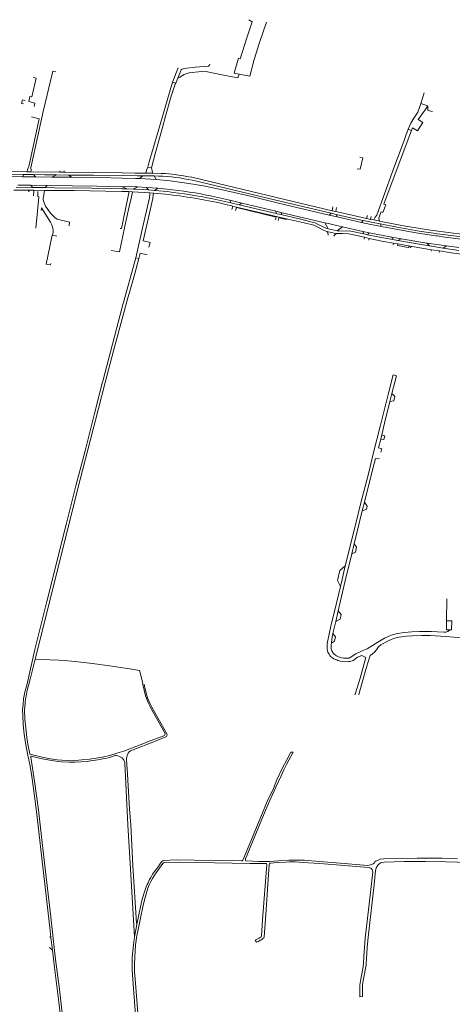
# Model space of a CAD drawing. Extents: x 145000 to 155000, y 457500 to 470000.
# Tile 394 of 548: x 151181 to 151587, y 462831 to 463758. Entities that reach past the tile are written whole.
import ezdxf

# ---------------------------------------------------------------- set-up
doc = ezdxf.new("R2010")
doc.units = 0
doc.header["$LTSCALE"] = 0.2
doc.header["$MEASUREMENT"] = 0
doc.layers.add('kant verharding', color=252, linetype='Continuous', lineweight=0)

msp = doc.modelspace()

# ---------------------------------------------------------------- linework, layer by layer
at = {"layer": 'kant verharding', "lineweight": 0}
for p, q in [((151324.44, 463698.99), (151329.74, 463712.42)), ((151329.21, 463702.64), (151332.43, 463710.55)), ((151192.14, 463685.21), (151196.15, 463702.56)), ((151193.43, 463703.19), (151196.15, 463702.56)), ((151327.34, 463698.01), (151329.21, 463702.64)), ((151558.01, 463678.77), (151561.03, 463689.06)), ((151201.07, 463664.08), (151202.66, 463671.25)), ((151558.01, 463678.77), (151564.41, 463676.65)), ((151189.61, 463620.79), (151199.05, 463664.49)), ((151199.05, 463664.49), (151191.61, 463666.35)), ((151548.95, 463653.56), (151546.11, 463654.84)), ((151304.7, 463618.18), (151308.29, 463632.73)), ((151187.48, 463614.63), (151187.91, 463615.87)), ((151191.09, 463614.6), (151187.48, 463614.63)), ((151188.05, 463616.3), (151187.91, 463615.87)), ((151189.61, 463620.79), (151188.05, 463616.3)), ((151191.3, 463616.05), (151190.99, 463618.47)), ((151191.09, 463614.6), (151191.34, 463615.75)), ((151218.36, 463614.29), (151191.09, 463614.6)), ((151191.34, 463615.75), (151191.3, 463616.05)), ((151218.36, 463614.29), (151218.38, 463615.48)), ((151222.26, 463614.23), (151222.34, 463615.47)), ((151298.85, 463613.4), (151299.72, 463615.61)), ((151299.72, 463615.61), (151299.98, 463616.26)), ((151304.7, 463618.18), (151304.96, 463616.75)), ((151304.96, 463616.75), (151305.08, 463616.08)), ((151305.08, 463616.08), (151305.57, 463613.33)), ((151183.15, 463609.98), (151184.35, 463612.13)), ((151183.15, 463609.98), (151195.58, 463609.81)), ((151193.61, 463612.01), (151195.58, 463609.81)), ((151195.58, 463609.81), (151210.88, 463609.67)), ((151210.88, 463609.67), (151215.38, 463611.72)), ((151210.88, 463609.67), (151229.42, 463609.44)), ((151215.38, 463611.72), (151226.69, 463611.52)), ((151222.26, 463614.23), (151218.36, 463614.29)), ((151226.69, 463611.52), (151229.42, 463609.44)), ((151296.4, 463610.8), (151293.25, 463608.28)), ((151293.25, 463608.28), (151309.09, 463607.47)), ((151305.57, 463613.33), (151298.85, 463613.4)), ((151306.93, 463610.7), (151309.09, 463607.47)), ((151311.24, 463610.61), (151306.93, 463610.7)), ((151188.81, 463597.24), (151175.1, 463597.34)), ((151177.21, 463600.03), (151192.52, 463599.95)), ((151191.01, 463601.93), (151178.85, 463601.92)), ((151188.8, 463596.2), (151188.81, 463597.24)), ((151189.68, 463597.23), (151188.81, 463597.24)), ((151189.68, 463597.23), (151189.67, 463596.19)), ((151193.9, 463597.2), (151189.68, 463597.23)), ((151192.52, 463599.95), (151191.01, 463601.93)), ((151206.55, 463601.75), (151191.01, 463601.93)), ((151192.52, 463599.95), (151192.61, 463599.95)), ((151204.63, 463599.67), (151192.61, 463599.95)), ((151193.85, 463596.14), (151193.66, 463592.01)), ((151193.9, 463597.2), (151193.85, 463596.14)), ((151203.99, 463597.08), (151193.9, 463597.2)), ((151203.99, 463597.08), (151203.73, 463595.5)), ((151204.63, 463599.67), (151206.55, 463601.75)), ((151213.63, 463599.58), (151204.63, 463599.67)), ((151276.65, 463600.88), (151206.55, 463601.75)), ((151283.31, 463595.95), (151276.57, 463596.09)), ((151281.37, 463598.57), (151276.65, 463600.88)), ((151281.37, 463598.57), (151287.57, 463598.36)), ((151283.31, 463595.95), (151283.13, 463594.49)), ((151286.8, 463595.71), (151283.31, 463595.95)), ((151291.45, 463600.34), (151287.57, 463598.36)), ((151287.57, 463598.36), (151301.6, 463597.63)), ((151299.95, 463599.72), (151291.45, 463600.34)), ((151301.6, 463597.63), (151299.95, 463599.72)), ((151299.95, 463599.72), (151310.54, 463599.05)), ((151310.54, 463599.05), (151307.4, 463597.09)), ((151319.53, 463595.89), (151307.4, 463597.09)), ((151310.54, 463599.05), (151319.08, 463598.39)), ((151203.25, 463592.63), (151202.76, 463589.72)), ((151203.73, 463595.5), (151203.25, 463592.63)), ((151282.75, 463591.57), (151277.77, 463568.73)), ((151283.13, 463594.49), (151282.75, 463591.57)), ((151285.87, 463591.01), (151283.62, 463582)), ((151286.51, 463594.21), (151285.87, 463591.01)), ((151286.8, 463595.71), (151286.51, 463594.21)), ((151303.13, 463594.88), (151286.8, 463595.71)), ((151295.8, 463560.42), (151302.65, 463590.16)), ((151302.95, 463593.1), (151302.65, 463590.16)), ((151303.13, 463594.88), (151302.95, 463593.1)), ((151306.52, 463594.54), (151303.13, 463594.88)), ((151305.85, 463589.66), (151305.81, 463589.38)), ((151306.28, 463592.78), (151305.85, 463589.66)), ((151306.52, 463594.54), (151306.28, 463592.78)), ((151317.66, 463593.51), (151306.52, 463594.54)), ((151361.39, 463591.66), (151378.27, 463587.74)), ((151379.29, 463585.42), (151362.24, 463589.22)), ((151379.29, 463585.42), (151378.27, 463587.74)), ((151389.61, 463585.04), (151378.27, 463587.74)), ((151381.21, 463582.16), (151372.05, 463584.51)), ((151380.04, 463579.01), (151381.21, 463582.16)), ((151384.67, 463581.32), (151381.21, 463582.16)), ((151384.52, 463580.87), (151383.58, 463578.06)), ((151384.67, 463581.32), (151384.52, 463580.87)), ((151387.1, 463583.54), (151389.61, 463585.04)), ((151387.1, 463583.54), (151421.82, 463575.27)), ((151421.43, 463577.46), (151389.61, 463585.04)), ((151421.43, 463577.46), (151421.82, 463575.27)), ((151427.6, 463576.02), (151421.43, 463577.46)), ((151474.43, 463577.97), (151475.22, 463581.59)), ((151474.43, 463577.97), (151477.87, 463577.17)), ((151477.87, 463577.17), (151478.6, 463581.04)), ((151426.22, 463574.28), (151427.6, 463576.02)), ((151426.22, 463574.28), (151444.71, 463569.93)), ((151467.53, 463566.62), (151427.6, 463576.02)), ((151432.88, 463570.01), (151431.52, 463570.33)), ((151432.88, 463570.01), (151444.23, 463567.43)), ((151444.71, 463569.93), (151445.06, 463569.85)), ((151473.66, 463575.58), (151471.7, 463573.85)), ((151479.06, 463572.14), (151471.7, 463573.85)), ((151473.66, 463575.58), (151478.24, 463574.45)), ((151478.24, 463574.45), (151479.06, 463572.14)), ((151502.09, 463567), (151479.06, 463572.14)), ((151503.68, 463568.79), (151502.09, 463567)), ((151506.78, 463570.54), (151507.76, 463573.43)), ((151506.78, 463570.54), (151510.55, 463569.71)), ((151510.55, 463569.71), (151511.11, 463572.6)), ((151510.55, 463569.71), (151513.53, 463569.33)), ((151513.53, 463569.33), (151514.8, 463571.93)), ((151513.53, 463569.33), (151518.17, 463568.33)), ((151514.8, 463571.93), (151516.49, 463573.9)), ((151518.17, 463568.33), (151518.91, 463568.19)), ((151518.5, 463571.33), (151518.99, 463572.88)), ((151518.99, 463572.88), (151519.28, 463573.82)), ((151295.8, 463560.42), (151289.71, 463533.76)), ((151470.83, 463560.85), (151467.53, 463566.62)), ((151470.83, 463560.85), (151479.11, 463558.94)), ((151479.11, 463558.94), (151484.33, 463562.72)), ((151503.18, 463558.41), (151484.33, 463562.72)), ((151519.57, 463565.51), (151520.77, 463563.07)), ((151211.6, 463554.98), (151215.51, 463554.09)), ((151503.18, 463558.41), (151504.21, 463556.05)), ((151509.19, 463557.18), (151503.18, 463558.41)), ((151504.21, 463556.05), (151507.71, 463555.39)), ((151504.81, 463552.95), (151504.68, 463551.17)), ((151509.14, 463551.96), (151504.81, 463552.95)), ((151509.19, 463557.18), (151507.71, 463555.39)), ((151509.14, 463551.96), (151508.98, 463550.28)), ((151530.5, 463553.1), (151509.19, 463557.18)), ((151530.5, 463553.1), (151531.58, 463550.82)), ((151539.29, 463551.46), (151530.5, 463553.1)), ((151531.58, 463550.82), (151536.39, 463550.04)), ((151536.39, 463550.04), (151539.29, 463551.46)), ((151563.5, 463547.52), (151539.29, 463551.46)), ((151580.51, 463553.2), (151573.1, 463554.22)), ((151303.3, 463548.06), (151302.06, 463543.55)), ((151532.01, 463545.92), (151532.16, 463547.51)), ((151536.33, 463546.68), (151532.16, 463547.51)), ((151536.33, 463546.68), (151536.07, 463545.22)), ((151536.07, 463545.22), (151545.82, 463543.45)), ((151547.79, 463544.68), (151536.33, 463546.68)), ((151545.82, 463543.45), (151547.79, 463544.68)), ((151549.61, 463544.32), (151547.78, 463543.22)), ((151549.61, 463544.32), (151547.79, 463544.68)), ((151567.83, 463541.28), (151549.61, 463544.32)), ((151566.11, 463544.79), (151563.5, 463547.52)), ((151582.15, 463544.8), (151563.5, 463547.52)), ((151566.11, 463544.79), (151578.97, 463542.8)), ((151567.83, 463541.28), (151567.57, 463539.97)), ((151575.49, 463540.07), (151567.83, 463541.28)), ((151578.97, 463542.8), (151582.15, 463544.8)), ((151578.97, 463542.8), (151593.66, 463540.6)), ((151593.67, 463543.33), (151582.15, 463544.8)), ((151289.71, 463533.76), (151292.76, 463533.07)), ((151575.49, 463540.07), (151575.09, 463538.49)), ((151530.72, 463405.94), (151528.77, 463398.29)), ((151521.2, 463367.03), (151520.23, 463362.91)), ((151504.86, 463303.54), (151502.82, 463295.51)), ((151492.92, 463254.95), (151495.27, 463264.43)), ((151582.05, 463191.86), (151582.21, 463212.66)), ((151477.84, 463191.28), (151480.23, 463201.44)), ((151475.21, 463180.18), (151477.84, 463191.28)), ((151496.41, 463124), (151495.88, 463122.3)), ((151499.91, 463124), (151499.49, 463122.43)), ((151435.54, 463068.2), (151437.89, 463068.3)), ((151291.1, 462907.59), (151288.53, 462894.48)), ((151208.79, 462894.48), (151210.03, 462893.87)), ((151211.4, 462881.9), (151210.03, 462893.87)), ((151208.53, 462884.57), (151211.4, 462881.9))]:
    msp.add_line(p, q, dxfattribs=at)
at = {"layer": 'kant verharding', "lineweight": 0, "flags": 128}
for points in [[(151386.92, 463706.46), (151382.17, 463707.28), (151386.55, 463721.39), (151388.07, 463720.92), (151394.39, 463740.69), (151399.4, 463755.71), (151396.06, 463757.75)], [(151412.83, 463755.36), (151406.3, 463736.28), (151401.23, 463720.39), (151397.02, 463704.47), (151386.92, 463706.46)], [(151202.66, 463671.25), (151211.76, 463709.39), (151214.54, 463708.73)], [(151386.92, 463706.46), (151385.8, 463702.98), (151369.17, 463706.15), (151354.31, 463709.38), (151339.86, 463707.76), (151336.93, 463706.91), (151335.16, 463706.15), (151333.76, 463705.38), (151331.11, 463703.52), (151330.01, 463702.97), (151329.21, 463702.64)], [(151332.43, 463710.55), (151333.33, 463711.05), (151335.25, 463711.73), (151345.58, 463712.92), (151358.25, 463714.14), (151358.65, 463714.42), (151359.15, 463714.85), (151359.38, 463715.8)], [(151301.19, 463618.88), (151302.45, 463623.92), (151310.46, 463651.7), (151324.44, 463698.99), (151327.34, 463698.01), (151326.97, 463697.11), (151323.16, 463685.65), (151317.89, 463666.87), (151314.93, 463656.21), (151308.29, 463632.73)], [(151185.56, 463682.07), (151185.46, 463681.68), (151183.39, 463682.26), (151182.4, 463678.91), (151184.15, 463678.5)], [(151194.13, 463676.15), (151194.91, 463679.05), (151189.09, 463680.68), (151190.24, 463685.57), (151192.14, 463685.21)], [(151546.11, 463654.84), (151548.56, 463660.23), (151551.4, 463664.94), (151554.93, 463670.8), (151556.28, 463674.29), (151558.01, 463678.77)], [(151548.95, 463653.56), (151550.1, 463655.94), (151554.59, 463653.13), (151559.67, 463661.07), (151555.35, 463663.69), (151557.85, 463667.24), (151558.79, 463668.5), (151560.01, 463670.3), (151561.19, 463672.01), (151564.41, 463676.65), (151564.49, 463672.43), (151568.71, 463671.28)], [(151190.99, 463618.47), (151197.62, 463648.58), (151201.07, 463664.08)], [(151516.49, 463573.9), (151530.83, 463613.91), (151542.42, 463645.04), (151544.19, 463649.56), (151545.84, 463654.34), (151546.11, 463654.84)], [(151519.28, 463573.82), (151520.42, 463576.78), (151522.08, 463576.15), (151524.87, 463583.51), (151523.2, 463584.12), (151540.41, 463630.34), (151547.4, 463649.27), (151548.95, 463653.56)], [(151498.14, 463617.48), (151500.9, 463616.96), (151503.43, 463627.72), (151500.56, 463628.36)], [(151110.69, 463615.68), (151126.99, 463615.51), (151133.1, 463615.7), (151143.2, 463615.54), (151148.78, 463615.26), (151168.04, 463615), (151187.48, 463614.63)], [(151299.98, 463616.26), (151301.03, 463618.91), (151301.19, 463618.88)], [(151301.19, 463618.88), (151304.69, 463618.23), (151304.7, 463618.18)], [(151137.92, 463612.84), (151148.77, 463612.73), (151166.27, 463612.49), (151184.35, 463612.13)], [(151183.15, 463609.98), (151157.74, 463610.21), (151150.85, 463610.37), (151139.91, 463611.19), (151139.75, 463611.19)], [(151193.61, 463612.01), (151186.09, 463612.1), (151184.35, 463612.13)], [(151215.38, 463611.72), (151204.38, 463611.88), (151193.61, 463612.01)], [(151276.99, 463613.56), (151249.86, 463613.89), (151223.48, 463614.13), (151222.26, 463614.23)], [(151276.99, 463611.1), (151249.96, 463611.4), (151226.69, 463611.52)], [(151229.42, 463609.44), (151255.84, 463609.13), (151276.84, 463608.68)], [(151276.84, 463608.68), (151289.64, 463608.4), (151292.83, 463608.31), (151293.25, 463608.28)], [(151298.85, 463613.4), (151288.85, 463613.42), (151276.99, 463613.56)], [(151296.4, 463610.8), (151291.11, 463610.94), (151276.99, 463611.1)], [(151306.93, 463610.7), (151305.18, 463610.73), (151297.96, 463610.76), (151296.4, 463610.8)], [(151305.57, 463613.33), (151313.54, 463613.13), (151317.67, 463612.91)], [(151471.7, 463573.85), (151423.86, 463585.18), (151400.08, 463590.91), (151375.56, 463596.7), (151353.46, 463601.43), (151339.6, 463603.69), (151322.03, 463606.04), (151309.28, 463607.46), (151309.09, 463607.47)], [(151342.35, 463609.41), (151351.73, 463607.27), (151381.82, 463600.04), (151422.08, 463590.47), (151474.43, 463577.97)], [(151473.66, 463575.58), (151458.82, 463579.06), (151420.29, 463588.28), (151343.12, 463606.57)], [(151197.67, 463595.96), (151197.69, 463591.26), (151198.52, 463590.9), (151197.27, 463577.6), (151195.74, 463561.63)], [(151276.57, 463596.09), (151261.29, 463596.41), (151231.75, 463596.83), (151203.99, 463597.08)], [(151213.63, 463599.58), (151248.41, 463599.18), (151267.3, 463598.88), (151276.61, 463598.68)], [(151276.61, 463598.68), (151280.96, 463598.59), (151281.37, 463598.57)], [(151276.65, 463600.88), (151291.3, 463600.35), (151291.45, 463600.34)], [(151301.6, 463597.63), (151301.75, 463597.62), (151307.4, 463597.09)], [(151202.76, 463589.72), (151202.8, 463588.33), (151203.12, 463587.27), (151203.29, 463586.37), (151204, 463584.47), (151204.96, 463582.23), (151206.59, 463579.9), (151209.61, 463575.75), (151213.53, 463571.5), (151215.92, 463569.96), (151227.51, 463567.16), (151227.18, 463563.84)], [(151305.81, 463589.38), (151296.62, 463549.63), (151303.3, 463548.06)], [(151200.77, 463578.25), (151201.12, 463580.68), (151209.5, 463567.17), (151210.37, 463565.34), (151211.55, 463562.66), (151211.91, 463561.33), (151212.05, 463559.88), (151211.96, 463557.9), (151211.6, 463554.98)], [(151266.68, 463540.53), (151274.47, 463539.26), (151279.28, 463561.87), (151283.62, 463582)], [(151387.1, 463583.54), (151385.69, 463583.87), (151380.4, 463585.17), (151379.29, 463585.42)], [(151421.09, 463569.4), (151421.72, 463571.89), (151384.52, 463580.87)], [(151431.52, 463570.33), (151428.57, 463570.82), (151384.67, 463581.32)], [(151277.77, 463568.73), (151276.22, 463561.09), (151275.24, 463561.32)], [(151426.22, 463574.28), (151424.84, 463574.61), (151422.54, 463575.1), (151421.82, 463575.27)], [(151431.52, 463570.33), (151431.6, 463569.66), (151424.42, 463571.32), (151423.66, 463568.84)], [(151445.06, 463569.85), (151453.14, 463567.94), (151455.68, 463567.22), (151458.65, 463566.48), (151461.33, 463565.13), (151466.04, 463562.73), (151468.5, 463561.47), (151470.83, 463560.85)], [(151477.87, 463577.17), (151494.44, 463573.32), (151506.78, 463570.54)], [(151478.24, 463574.45), (151493.35, 463571.05), (151503.68, 463568.79)], [(151519.57, 463565.51), (151511.51, 463567.09), (151503.68, 463568.79)], [(151518.91, 463568.19), (151518.4, 463571.01), (151518.5, 463571.33)], [(151518.91, 463568.19), (151541.6, 463563.81), (151566.89, 463559.64), (151586.22, 463557.05), (151606.85, 463554.61), (151620.82, 463553.14)], [(151469.39, 463558.48), (151466.48, 463559.73), (151461.06, 463562.59), (151457.4, 463564.22), (151454.69, 463565.05), (151444.23, 463567.43)], [(151484.33, 463562.72), (151478.53, 463564.05), (151471, 463565.8), (151467.53, 463566.62)], [(151504.21, 463556.05), (151492.04, 463558.67), (151487.66, 463558.95), (151480.83, 463558.82), (151479.11, 463558.94)], [(151520.77, 463563.07), (151519.57, 463563.3), (151510.7, 463565.07), (151502.09, 463567)], [(151519.57, 463565.51), (151535.56, 463562.42), (151556.34, 463558.83), (151572, 463556.46), (151573.29, 463556.29), (151591.4, 463553.85), (151611.21, 463551.61), (151619.69, 463550.75)], [(151520.77, 463563.07), (151537.88, 463559.87), (151553.47, 463557.29), (151571.69, 463554.37), (151573.1, 463554.22)], [(151211.6, 463554.98), (151211.1, 463554.93), (151205.48, 463527.62), (151209.45, 463526.95), (151209.84, 463528.42)], [(151479.29, 463556.44), (151476.37, 463556.88), (151469.39, 463558.48)], [(151504.81, 463552.95), (151491.86, 463555.89), (151489.83, 463556.19), (151484.34, 463556.47), (151479.29, 463556.44)], [(151507.71, 463555.39), (151520.79, 463552.74), (151531.58, 463550.82)], [(151532.16, 463547.51), (151521.18, 463549.44), (151509.14, 463551.96)], [(151536.39, 463550.04), (151556.23, 463546.32), (151566.11, 463544.79)], [(151580.51, 463553.2), (151601.24, 463550.45), (151611.47, 463549.32), (151618.48, 463548.69)], [(151289.71, 463533.76), (151277.12, 463487.09), (151267.9, 463452.21), (151258.82, 463417.49)], [(151292.76, 463533.07), (151288.53, 463517.76), (151283.55, 463500), (151282.4, 463495.82)], [(151292.76, 463533.07), (151293.92, 463537.97), (151300.4, 463536.47)], [(151575.49, 463540.07), (151586.34, 463538.42), (151593.49, 463537.42), (151597.52, 463536.88)], [(151261.06, 463416.2), (151268.68, 463446.08), (151282.4, 463495.82)], [(151486.75, 463243.67), (151496.77, 463283.71), (151501.26, 463301.84), (151508.56, 463330.45), (151513.15, 463349.03), (151520.02, 463376.06), (151527.17, 463404.97), (151531.79, 463423.52), (151534.84, 463422.7), (151530.72, 463405.94)], [(151258.82, 463417.49), (151258.33, 463415.65), (151251.04, 463387.14), (151242.07, 463351.9), (151233.43, 463318.94), (151224.66, 463283.98), (151206.08, 463210.22), (151194.93, 463165.13), (151187.52, 463132.77), (151185.49, 463124.72), (151184.32, 463118.54), (151183.72, 463113.53)], [(151195.02, 463155.76), (151206.48, 463200.74), (151226.84, 463282.56), (151237.5, 463324.85), (151247.22, 463362.68), (151254.56, 463390.69), (151261.06, 463416.2)], [(151528.77, 463398.29), (151532.55, 463399.12), (151533.39, 463403.24), (151530.72, 463405.94)], [(151528.77, 463398.29), (151523.8, 463378.11), (151521.2, 463367.03)], [(151521.2, 463367.03), (151524.08, 463366.13), (151523.18, 463362.48), (151520.23, 463362.91)], [(151520.23, 463362.91), (151518.1, 463354.75), (151521.13, 463353.73), (151520.36, 463350.61)], [(151504.86, 463303.54), (151512.66, 463335.4), (151515.11, 463344.83), (151518.91, 463344.42)], [(151502.82, 463295.51), (151506.72, 463296.94), (151507.54, 463299.99), (151504.86, 463303.54)], [(151495.27, 463264.43), (151497.97, 463276.01), (151502.82, 463295.51)], [(151495.27, 463264.43), (151497.45, 463261.28), (151496.37, 463256.53), (151492.92, 463254.95)], [(151480.23, 463201.44), (151486.55, 463228.37), (151492.92, 463254.95)], [(151482.3, 463224.39), (151479.35, 463229.94), (151481.63, 463239.29), (151486.75, 463243.67)], [(151486.75, 463243.67), (151483.78, 463230.87), (151482.3, 463224.39)], [(151498.26, 463157.68), (151495.18, 463155.34), (151494.3, 463154.73), (151493.27, 463154.21), (151492.07, 463153.94), (151490.95, 463153.84), (151489.77, 463153.58), (151485.62, 463153.46), (151483.95, 463153.61), (151482.4, 463153.88), (151480.92, 463154.21), (151479.82, 463154.63), (151478.8, 463155.13), (151477.45, 463155.6), (151476.02, 463156.3), (151474.87, 463157.08), (151472.99, 463158.53), (151472.19, 463159.4), (151471.52, 463160.48), (151470.97, 463161.45), (151470.52, 463162.55), (151470.04, 463164.08), (151469.87, 463165.28), (151469.89, 463170.5), (151470.99, 463176.55), (151473.39, 463187.08), (151478.16, 463207.31), (151482.3, 463224.39)], [(151480.23, 463201.44), (151482.94, 463197.96), (151481.99, 463193.44), (151477.84, 463191.28)], [(151585.15, 463183.6), (151586.85, 463183.58), (151587.02, 463191.88), (151582.05, 463191.86)], [(151582.05, 463191.86), (151582.1, 463183.63), (151585.15, 463183.6)], [(151475.21, 463180.18), (151477.64, 463176.88), (151476.74, 463172.86), (151473.74, 463171.08)], [(151473.74, 463171.08), (151474.11, 463174.68), (151474.71, 463178.11), (151475.21, 463180.18)], [(151496.86, 463161.04), (151502.67, 463163.61), (151507.3, 463165.75), (151517.37, 463172), (151523.68, 463175.59), (151529.99, 463178.43), (151535.91, 463180.1), (151542.46, 463181.12), (151549.4, 463181.57), (151556.49, 463181.85), (151561.8, 463182.02), (151567.81, 463181.93), (151573.46, 463181.62), (151579.98, 463181.15), (151581.5, 463181.21), (151583.36, 463181.85), (151585.15, 463183.6)], [(151496.86, 463161.04), (151490.47, 463156.96), (151488.05, 463156.68), (151485.05, 463156.86), (151483.12, 463157.23), (151480.35, 463158.13), (151479.29, 463158.56), (151478.59, 463158.96), (151477.52, 463159.63), (151476.37, 463160.58), (151475.69, 463161.23), (151474.24, 463163.75), (151473.92, 463164.63), (151473.64, 463165.6), (151473.59, 463167.03), (151473.62, 463169.68), (151473.74, 463171.08)], [(151499.91, 463124), (151506.13, 463146.11), (151508, 463152.44), (151510.12, 463159.35), (151512.28, 463160.76), (151514.37, 463162.39), (151516.27, 463164.62), (151518.09, 463167.49), (151520.12, 463169.36), (151526.48, 463172.86), (151532.19, 463175.23), (151537.23, 463176.55), (151544.54, 463177.55), (151550.09, 463177.95), (151558.85, 463178.21), (151566.53, 463178.29), (151581.45, 463177.32), (151611.23, 463174.82), (151622.28, 463173.61)], [(151195.02, 463155.76), (151190.49, 463137.05), (151187.47, 463125.19), (151185.6, 463115.87), (151185.7, 463114.19), (151185.22, 463108.07), (151185.52, 463099.29), (151186.23, 463091.34), (151187.4, 463082.21), (151188.36, 463075.96), (151190.16, 463066.89), (151190.61, 463066.44), (151191.38, 463066.04), (151201.68, 463063.77), (151209.43, 463062.12), (151215.81, 463061.2), (151220.09, 463060.7), (151225.51, 463060.4), (151230.16, 463060.35), (151239.16, 463061.03), (151246.27, 463061.79), (151252.42, 463062.66), (151258.49, 463063.79), (151266.24, 463065.67), (151271.92, 463067.45), (151278.69, 463069.3), (151289.99, 463073.58), (151297.99, 463076.84), (151300.82, 463077.94), (151316.22, 463083.57), (151316.89, 463083.95), (151317.24, 463084.72), (151317.42, 463085.25), (151317.34, 463085.82), (151303.71, 463110.42), (151302.91, 463111.92), (151301.38, 463115.22), (151299.08, 463121.34), (151296.47, 463131.9)], [(151195.02, 463155.76), (151208.91, 463155.28), (151217.54, 463154.91), (151225.74, 463154.44), (151232.89, 463153.77), (151249.17, 463151.65), (151262.85, 463149.83), (151271.45, 463148.76), (151284.3, 463146.67), (151293.33, 463145.09), (151294.63, 463140.69), (151296.18, 463134.19), (151296.43, 463132.07), (151296.47, 463131.9)], [(151496.41, 463124), (151500.83, 463138.12), (151503.47, 463147.14), (151505.19, 463153.85), (151506.22, 463157.38), (151504.2, 463158.27), (151502.3, 463159.18), (151498.26, 463157.68)], [(151300.31, 463121.54), (151299.98, 463122.47), (151299.13, 463125.49), (151298.4, 463128.87), (151297.8, 463132.27)], [(151291.1, 462907.59), (151290.75, 462907.44), (151290.33, 462907.37), (151287.17, 462961.45), (151285.19, 463000), (151284.03, 463014.57), (151282.15, 463047.5), (151281.09, 463061.03), (151281.19, 463062.58), (151281.39, 463063.75), (151281.97, 463066.05), (151282.74, 463067.55), (151283.69, 463068.65), (151284.79, 463069.63), (151309.02, 463079.09), (151318.04, 463082.67), (151318.62, 463083.07), (151319.02, 463083.75), (151319.17, 463084.87), (151318.84, 463085.7), (151304.93, 463110.84), (151303.43, 463113.77), (151300.96, 463119.62), (151300.31, 463121.54)], [(151210.03, 462893.87), (151208.96, 462903.22), (151201.64, 462965.65), (151196.77, 463009.88), (151193.52, 463034.08), (151191.56, 463047.63), (151190.08, 463056.63), (151188.66, 463064.06), (151187.01, 463071.71), (151185.78, 463078.91), (151184.83, 463085.26), (151183.95, 463094.41), (151183.55, 463102.79), (151183.4, 463108.04), (151183.72, 463113.53)], [(151291.1, 462907.59), (151294.3, 462922.83), (151295.95, 462930.12), (151298.26, 462937.95), (151299.65, 462941.66), (151300.6, 462943.75), (151301.32, 462945.47), (151302.04, 462947.03), (151302.73, 462948.43), (151303.8, 462950.44), (151305.64, 462953.45), (151307.42, 462956.08), (151308.58, 462957.64), (151309.52, 462958.76), (151311.09, 462960.79), (151312.93, 462963.75), (151313.59, 462964.64), (151314.22, 462965.34), (151315.13, 462966.05), (151315.81, 462966.37), (151327.67, 462966.94), (151345.12, 462966.63), (151388.77, 462965.96), (151389.73, 462966.15), (151390.36, 462966.64), (151397.9, 462984.47), (151404.11, 463000), (151408.97, 463011.38), (151413.37, 463021.78), (151419.22, 463034.31), (151422.42, 463042.19), (151427.84, 463053.62), (151431.86, 463061.17), (151435.54, 463068.2)], [(151437.89, 463068.3), (151433.81, 463060.9), (151431.64, 463056.69), (151429.14, 463051.72), (151426.46, 463046.11), (151421.49, 463035.34), (151415.99, 463022.71), (151411.47, 463012.88), (151406.26, 463000), (151393.05, 462968.02), (151393.01, 462967.14), (151392.91, 462966.69), (151393.03, 462966.41), (151393.48, 462966.01), (151405.57, 462965.58), (151415.75, 462965.57), (151424.16, 462966.21), (151433.67, 462966.68), (151437.95, 462966.78), (151443.35, 462966.75), (151448.25, 462966.6), (151462.41, 462965.49), (151478.38, 462964.17), (151508.09, 462961.83), (151510.64, 462962.22), (151511.75, 462962.59), (151513.2, 462963.27), (151514.19, 462964.24), (151514.75, 462964.98), (151515.58, 462965.65), (151519.55, 462967.56), (151522.78, 462968.02), (151539.99, 462968.41), (151554.4, 462968.63), (151565.68, 462968.74), (151577.93, 462968.58), (151592.3, 462968)], [(151222.54, 462806.23), (151217.92, 462845.17), (151214.43, 462873.12), (151209.3, 462918.79), (151204.17, 462961.39), (151199.91, 463000), (151198.45, 463014.13), (151194.69, 463040.91), (151190.96, 463063.66), (151190.98, 463064.14), (151191.46, 463064.49), (151192.46, 463064.39), (151201.89, 463062.12), (151210.76, 463060.52), (151216.74, 463059.62), (151219.99, 463059.3), (151227.04, 463058.8), (151230.01, 463058.85), (151232.61, 463058.8), (151243.99, 463059.71), (151247.07, 463060.09), (151254.24, 463061.29), (151258.94, 463061.99), (151262.47, 463062.77), (151266.12, 463063.62), (151270.47, 463065.12), (151271.57, 463065.1), (151273.74, 463064.62), (151275.72, 463063.7), (151276.89, 463062.88), (151277.89, 463061.85), (151278.57, 463060.9), (151279.19, 463059.55), (151279.6, 463058), (151282.43, 463000.01), (151284.96, 462958.32), (151288.53, 462894.48)], [(151412.97, 462962.77), (151412.82, 462963.15), (151412.4, 462963.41), (151396.97, 462963.5), (151347.12, 462964.48), (151330.92, 462964.86), (151316.73, 462964.43), (151315.86, 462964.09), (151315.18, 462963.67), (151311.04, 462957.84), (151307.4, 462952.48), (151305.49, 462949.47), (151303.96, 462946.64), (151302.48, 462943.63), (151301.27, 462940.47), (151299.72, 462936), (151298.47, 462931.57), (151296.76, 462924.43), (151293.89, 462910.46), (151290.55, 462893.84), (151290.1, 462891.01), (151289.6, 462886.87), (151289.15, 462880.62), (151288.88, 462875.65), (151288.69, 462868.04), (151288.73, 462862.04), (151289.6, 462850.88), (151294.72, 462782.12)], [(151436.69, 462964.99), (151434.4, 462964.99), (151431.17, 462964.93), (151423.24, 462964.54), (151416.23, 462963.79), (151415.62, 462963.2), (151415.37, 462962.4), (151414.41, 462948.4), (151412.1, 462915.46), (151410.39, 462894.42), (151410.08, 462893.75), (151409.43, 462893.03), (151407.91, 462891.87), (151406.93, 462891.33), (151405.09, 462890.25), (151403.89, 462889.79), (151403.21, 462889.45), (151401.93, 462891.56), (151404.62, 462892.81), (151405.73, 462893.4), (151407.62, 462894.65), (151408.12, 462895.15), (151409.09, 462910.59), (151412.97, 462962.77)], [(151615.14, 462964.15), (151581.24, 462965.24), (151562.17, 462965.6), (151542.36, 462965.39), (151523.25, 462964.82), (151521.22, 462964.56), (151519.99, 462964.08), (151517.34, 462962.13), (151515.91, 462959.62), (151515.42, 462958.07), (151515.36, 462957.05), (151513.94, 462943.73), (151508.22, 462894.12), (151507.48, 462884.28), (151506.52, 462869.3), (151506.4, 462867.98), (151506.11, 462866.31), (151505.97, 462864.88), (151503.22, 462851.51), (151503.24, 462850.56), (151503.13, 462849.63), (151503.15, 462838.35), (151500.55, 462838.2), (151500.57, 462848.71), (151500.82, 462851.31), (151501.11, 462852.98), (151503.68, 462866.26), (151504, 462869.93), (151504.32, 462875.98), (151505.51, 462893.38), (151509.24, 462925.4), (151512.62, 462955.73), (151512.12, 462958.01), (151511.53, 462958.66), (151510.76, 462959.15), (151509.81, 462959.61), (151508.79, 462959.79), (151478.28, 462962.2), (151462.62, 462963.47), (151447.15, 462964.66), (151439.8, 462964.99), (151436.69, 462964.99)], [(151288.53, 462894.48), (151287.6, 462887.04), (151287.04, 462881.12), (151286.54, 462875.17), (151286.26, 462869.29), (151286.44, 462863.22), (151287.65, 462845.77), (151289.48, 462821.16), (151292.95, 462773.26), (151293.39, 462760.52), (151293.47, 462752.57), (151293.37, 462732.46)], [(151228.79, 462749.65), (151226.52, 462761.11), (151224.42, 462774.72), (151222.11, 462791.73), (151221.52, 462797.89), (151217.58, 462830.39), (151213.27, 462865.58), (151211.4, 462881.9)]]:
    msp.add_lwpolyline(points, dxfattribs=at)
at = {"layer": 'kant verharding', "lineweight": 0}
for centre, radius, start, end in [((151304.61, 463430.21), 180.52, 77.68338, 87.89361), ((151264.11, 463101.22), 495.2, 77.40999, 83.7918), ((151254.57, 463039.39), 560.28, 78.92074, 83.34225), ((151466, 463555.01), 4.85, 1.06919, 45.63479)]:
    msp.add_arc(centre, radius, start, end, dxfattribs=at)
at = {"layer": 'kant verharding', "lineweight": 0, "extrusion": (0, 0, -1)}
for centre, radius, start, end in [((-151300.89, 463405.63), 207.95, 94.62927, 101.49957), ((-151268.09, 463141.21), 460.02, 96.36394, 101.70296), ((-151480.01, 463552.14), 4.35, 25.25897, 80.47304)]:
    msp.add_arc(centre, radius, start, end, dxfattribs=at)

doc.saveas('drawing.dxf')
